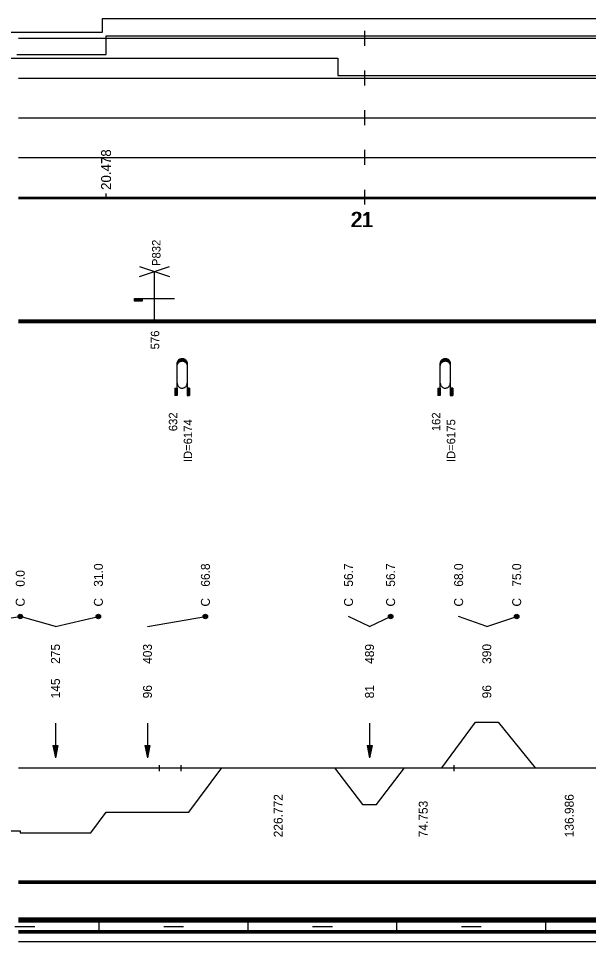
# Model space of a CAD drawing. Extents: x 2 to 10148, y 0 to 380.
# Drawn here: x 2328.7 to 2443.6, y 0 to 186 of the extents above; entities that cross this region are included whole.
import ezdxf

# ---------------------------------------------------------------- set-up
doc = ezdxf.new("R2010")
doc.units = 0
for name, color, linetype in [('CARA_S_OBJEKTY', 7, 'Continuous'), ('KRIV1_CARA', 7, 'Continuous'), ('KRIV1_TEXT', 7, 'Continuous'), ('OBJEKTY_TEXT', 7, 'Continuous'), ('OBJEKTY_TVAR', 7, 'Continuous'), ('RAM', 7, 'Continuous'), ('RYCHL_A', 7, 'Continuous'), ('RYCHL_B', 7, 'Continuous'), ('RYCHL_C', 7, 'Continuous'), ('RYCHL_RASTR', 7, 'Continuous'), ('RYCHL_STAN', 7, 'Continuous'), ('STAN_CARA', 7, 'Continuous'), ('STANIC_ZMEN_V', 7, 'Continuous')]:
    doc.layers.add(name, color=color, linetype=linetype)

msp = doc.modelspace()

# ---------------------------------------------------------------- linework, layer by layer
for p, q in [((2357.04, 35.51), (2357.04, 34.32)), ((2361.44, 35.51), (2361.44, 34.32)), ((2416.45, 35.51), (2416.45, 34.32))]:
    msp.add_line(p, q)
at = {"layer": 'CARA_S_OBJEKTY'}
for p, q in [((2328.7, 125.25), (3155.54, 125.25)), ((2328.7, 125), (3155.54, 125)), ((2328.7, 124.75), (3155.54, 124.75))]:
    msp.add_line(p, q, dxfattribs=at)
at = {"layer": 'KRIV1_CARA'}
for p, q in [((2414.03, 35), (2420.83, 44.23)), ((2420.83, 44.23), (2425.38, 44.23)), ((2425.38, 44.23), (2432.88, 35)), ((2328.7, 35), (3155.54, 35)), ((2363.04, 26.08), (2369.72, 35)), ((2392.4, 35), (2398.07, 27.64)), ((2400.88, 27.64), (2406.55, 35)), ((2343.26, 21.92), (2346.36, 26.08)), ((2346.36, 26.08), (2363.04, 26.08)), ((2398.07, 27.64), (2400.88, 27.64)), ((2300.64, 22.33), (2329.06, 22.33)), ((2329.06, 22.33), (2329.06, 21.92)), ((2329.06, 21.92), (2343.26, 21.92))]:
    msp.add_line(p, q, dxfattribs=at)
at = {"layer": 'KRIV1_TEXT'}
for p, q in [((2314.85, 63.5), (2329.06, 65.5)), ((2336.16, 63.5), (2329.06, 65.5)), ((2336.16, 63.5), (2344.81, 65.5)), ((2354.7, 63.5), (2366.38, 65.5)), ((2399.47, 63.5), (2395.23, 65.5)), ((2399.47, 63.5), (2403.72, 65.5)), ((2423.1, 63.5), (2417.43, 65.5)), ((2423.1, 63.5), (2429.13, 65.5)), ((2336.16, 44), (2336.16, 42.2)), ((2354.7, 44), (2354.7, 42.2)), ((2399.47, 44), (2399.47, 42.2)), ((2336.16, 42.2), (2336.16, 40)), ((2354.7, 42.2), (2354.7, 40)), ((2399.47, 42.2), (2399.47, 40)), ((2335.66, 39.5), (2336.16, 37)), ((2335.66, 39.5), (2336.66, 39.5)), ((2335.76, 39.5), (2336.16, 37.5)), ((2335.86, 39.5), (2336.16, 38)), ((2335.96, 39.5), (2336.16, 38.5)), ((2336.06, 39.5), (2336.16, 39)), ((2336.16, 40), (2336.16, 37)), ((2336.66, 39.5), (2336.16, 37)), ((2336.56, 39.5), (2336.16, 37.5)), ((2336.46, 39.5), (2336.16, 38)), ((2336.36, 39.5), (2336.16, 38.5)), ((2336.26, 39.5), (2336.16, 39)), ((2336.16, 39.5), (2336.16, 39.5)), ((2336.16, 39.5), (2336.16, 39.5)), ((2354.2, 39.5), (2354.7, 37)), ((2354.2, 39.5), (2355.2, 39.5)), ((2354.3, 39.5), (2354.7, 37.5)), ((2354.4, 39.5), (2354.7, 38)), ((2354.5, 39.5), (2354.7, 38.5)), ((2354.6, 39.5), (2354.7, 39)), ((2354.7, 40), (2354.7, 37)), ((2355.2, 39.5), (2354.7, 37)), ((2355.1, 39.5), (2354.7, 37.5)), ((2355, 39.5), (2354.7, 38)), ((2354.9, 39.5), (2354.7, 38.5)), ((2354.8, 39.5), (2354.7, 39)), ((2354.7, 39.5), (2354.7, 39.5)), ((2354.7, 39.5), (2354.7, 39.5)), ((2398.97, 39.5), (2399.47, 37)), ((2398.97, 39.5), (2399.97, 39.5)), ((2399.07, 39.5), (2399.47, 37.5)), ((2399.17, 39.5), (2399.47, 38)), ((2399.27, 39.5), (2399.47, 38.5)), ((2399.37, 39.5), (2399.47, 39)), ((2399.47, 40), (2399.47, 37)), ((2399.97, 39.5), (2399.47, 37)), ((2399.87, 39.5), (2399.47, 37.5)), ((2399.77, 39.5), (2399.47, 38)), ((2399.67, 39.5), (2399.47, 38.5)), ((2399.57, 39.5), (2399.47, 39)), ((2399.47, 39.5), (2399.47, 39.5)), ((2399.47, 39.5), (2399.47, 39.5))]:
    msp.add_line(p, q, dxfattribs=at)
for centre, radius in [((2329.06, 65.5), 0.45), ((2329.06, 65.5), 0.3), ((2329.06, 65.5), 0.15), ((2344.81, 65.5), 0.45), ((2344.81, 65.5), 0.3), ((2344.81, 65.5), 0.15), ((2366.38, 65.5), 0.45), ((2366.38, 65.5), 0.3), ((2366.38, 65.5), 0.15), ((2403.72, 65.5), 0.45), ((2403.72, 65.5), 0.3), ((2403.72, 65.5), 0.15), ((2429.13, 65.5), 0.45), ((2429.13, 65.5), 0.3), ((2429.13, 65.5), 0.15)]:
    msp.add_circle(centre, radius, dxfattribs=at)
at = {"layer": 'OBJEKTY_TVAR'}
for p, q in [((2353.13, 134), (2359.13, 136)), ((2353.13, 136), (2359.13, 134)), ((2356.13, 125), (2356.13, 135)), ((2352.12, 129.04), (2352.12, 129.54)), ((2352.12, 129.54), (2353.62, 129.54)), ((2353.62, 129.29), (2352.12, 129.29)), ((2353.62, 129.04), (2352.12, 129.04)), ((2353.62, 129.54), (2353.62, 129.04)), ((2353.62, 129.54), (2354.12, 129.54)), ((2354.12, 129.54), (2355.12, 129.54)), ((2355.12, 129.54), (2356.12, 129.54)), ((2356.12, 129.54), (2357.12, 129.54)), ((2357.12, 129.54), (2358.12, 129.54)), ((2358.12, 129.54), (2359.12, 129.54)), ((2359.12, 129.54), (2360.12, 129.54)), ((2360.88, 117.06), (2360.97, 117.18)), ((2360.97, 117.18), (2361.06, 117.26)), ((2361, 117.2), (2362.42, 117.2)), ((2361.05, 117.25), (2362.37, 117.25)), ((2361.06, 117.26), (2361.19, 117.35)), ((2361.11, 117.3), (2362.31, 117.3)), ((2361.18, 117.35), (2362.24, 117.35)), ((2361.19, 117.35), (2361.32, 117.42)), ((2361.27, 117.4), (2362.15, 117.4)), ((2361.32, 117.42), (2361.35, 117.43)), ((2361.35, 117.43), (2361.47, 117.47)), ((2361.4, 117.45), (2362.02, 117.45)), ((2361.47, 117.47), (2361.61, 117.49)), ((2361.61, 117.49), (2361.72, 117.5)), ((2361.72, 117.5), (2361.85, 117.49)), ((2361.85, 117.49), (2361.98, 117.46)), ((2361.98, 117.46), (2362.09, 117.43)), ((2362.09, 117.43), (2362.2, 117.37)), ((2362.2, 117.37), (2362.27, 117.32)), ((2362.27, 117.32), (2362.42, 117.21)), ((2362.42, 117.21), (2362.5, 117.11)), ((2413.91, 117.06), (2414, 117.18)), ((2414, 117.18), (2414.09, 117.26)), ((2414.03, 117.2), (2415.45, 117.2)), ((2414.08, 117.25), (2415.4, 117.25)), ((2414.09, 117.26), (2414.22, 117.35)), ((2414.14, 117.3), (2415.34, 117.3)), ((2414.21, 117.35), (2415.27, 117.35)), ((2414.22, 117.35), (2414.35, 117.42)), ((2414.3, 117.4), (2415.18, 117.4)), ((2414.35, 117.42), (2414.38, 117.43)), ((2414.38, 117.43), (2414.5, 117.47)), ((2414.43, 117.45), (2415.05, 117.45)), ((2414.5, 117.47), (2414.64, 117.49)), ((2414.64, 117.49), (2414.75, 117.5)), ((2414.75, 117.5), (2414.88, 117.49)), ((2414.88, 117.49), (2415.01, 117.46)), ((2415.01, 117.46), (2415.12, 117.43)), ((2415.12, 117.43), (2415.23, 117.37)), ((2415.23, 117.37), (2415.3, 117.32)), ((2415.3, 117.32), (2415.45, 117.21)), ((2415.45, 117.21), (2415.53, 117.11)), ((2360.71, 116.5), (2360.72, 116.65)), ((2360.71, 116.55), (2360.89, 116.55)), ((2360.71, 110), (2360.71, 116.5)), ((2360.71, 116.5), (2360.86, 116.5)), ((2360.71, 116.45), (2360.83, 116.45)), ((2360.71, 116.4), (2360.8, 116.4)), ((2360.71, 116.35), (2360.78, 116.35)), ((2360.71, 116.3), (2360.76, 116.3)), ((2360.71, 116.25), (2360.75, 116.25)), ((2360.71, 116.2), (2360.74, 116.2)), ((2360.71, 116.15), (2360.73, 116.15)), ((2360.71, 115.98), (2360.72, 116.13)), ((2360.71, 116.1), (2360.72, 116.1)), ((2360.72, 116.65), (2360.76, 116.81)), ((2360.72, 116.65), (2360.97, 116.65)), ((2360.72, 116.6), (2360.93, 116.6)), ((2360.72, 116.13), (2360.76, 116.28)), ((2360.73, 116.7), (2361.02, 116.7)), ((2360.74, 116.75), (2361.08, 116.75)), ((2360.76, 116.81), (2360.82, 116.95)), ((2360.76, 116.8), (2361.14, 116.8)), ((2360.76, 116.28), (2360.82, 116.43)), ((2360.77, 116.85), (2361.22, 116.85)), ((2360.79, 116.9), (2361.33, 116.9)), ((2360.82, 116.95), (2360.88, 117.06)), ((2360.82, 116.95), (2361.48, 116.95)), ((2360.82, 116.43), (2360.88, 116.53)), ((2360.84, 117), (2362.58, 117)), ((2360.87, 117.05), (2362.55, 117.05)), ((2360.88, 116.53), (2360.97, 116.65)), ((2360.91, 117.1), (2362.51, 117.1)), ((2360.95, 117.15), (2362.47, 117.15)), ((2360.97, 116.65), (2361.06, 116.74)), ((2361.06, 116.74), (2361.19, 116.83)), ((2361.19, 116.83), (2361.32, 116.9)), ((2361.32, 116.9), (2361.35, 116.91)), ((2361.35, 116.91), (2361.47, 116.95)), ((2361.47, 116.95), (2361.61, 116.97)), ((2361.61, 116.97), (2361.72, 116.98)), ((2361.72, 116.98), (2361.85, 116.97)), ((2361.85, 116.97), (2361.98, 116.94)), ((2361.94, 116.95), (2362.6, 116.95)), ((2361.98, 116.94), (2362.09, 116.9)), ((2362.09, 116.9), (2362.2, 116.85)), ((2362.09, 116.9), (2362.63, 116.9)), ((2362.2, 116.85), (2362.65, 116.85)), ((2362.2, 116.85), (2362.27, 116.8)), ((2362.27, 116.8), (2362.42, 116.68)), ((2362.28, 116.8), (2362.66, 116.8)), ((2362.34, 116.75), (2362.68, 116.75)), ((2362.4, 116.7), (2362.69, 116.7)), ((2362.42, 116.68), (2362.5, 116.59)), ((2362.45, 116.65), (2362.7, 116.65)), ((2362.49, 116.6), (2362.7, 116.6)), ((2362.5, 117.11), (2362.59, 116.98)), ((2362.5, 116.59), (2362.59, 116.46)), ((2362.53, 116.55), (2362.71, 116.55)), ((2362.56, 116.5), (2362.71, 116.5)), ((2362.59, 116.98), (2362.63, 116.89)), ((2362.59, 116.46), (2362.63, 116.37)), ((2362.59, 116.45), (2362.71, 116.45)), ((2362.62, 116.4), (2362.71, 116.4)), ((2362.63, 116.89), (2362.67, 116.77)), ((2362.63, 116.37), (2362.67, 116.24)), ((2362.64, 116.35), (2362.71, 116.35)), ((2362.66, 116.3), (2362.71, 116.3)), ((2362.67, 116.77), (2362.7, 116.65)), ((2362.67, 116.25), (2362.71, 116.25)), ((2362.67, 116.24), (2362.7, 116.13)), ((2362.68, 116.2), (2362.71, 116.2)), ((2362.69, 116.15), (2362.71, 116.15)), ((2362.7, 116.65), (2362.71, 116.56)), ((2362.7, 116.13), (2362.71, 116.03)), ((2362.7, 116.1), (2362.71, 116.1)), ((2362.71, 116.56), (2362.71, 116.5)), ((2362.71, 116.5), (2362.71, 110)), ((2362.71, 116.03), (2362.71, 115.98)), ((2413.74, 116.5), (2413.75, 116.65)), ((2413.74, 116.55), (2413.92, 116.55)), ((2413.74, 110), (2413.74, 116.5)), ((2413.74, 116.5), (2413.89, 116.5)), ((2413.74, 116.45), (2413.86, 116.45)), ((2413.74, 116.4), (2413.83, 116.4)), ((2413.74, 116.35), (2413.81, 116.35)), ((2413.74, 116.3), (2413.79, 116.3)), ((2413.74, 116.25), (2413.78, 116.25)), ((2413.74, 116.2), (2413.77, 116.2)), ((2413.74, 116.15), (2413.76, 116.15)), ((2413.74, 115.98), (2413.75, 116.13)), ((2413.74, 116.1), (2413.75, 116.1)), ((2413.75, 116.65), (2413.79, 116.81)), ((2413.75, 116.65), (2414, 116.65)), ((2413.75, 116.6), (2413.96, 116.6)), ((2413.75, 116.13), (2413.79, 116.28)), ((2413.76, 116.7), (2414.05, 116.7)), ((2413.77, 116.75), (2414.11, 116.75)), ((2413.79, 116.81), (2413.85, 116.95)), ((2413.79, 116.8), (2414.17, 116.8)), ((2413.79, 116.28), (2413.85, 116.43)), ((2413.8, 116.85), (2414.25, 116.85)), ((2413.82, 116.9), (2414.36, 116.9)), ((2413.85, 116.95), (2413.91, 117.06)), ((2413.85, 116.95), (2414.51, 116.95)), ((2413.85, 116.43), (2413.91, 116.53)), ((2413.87, 117), (2415.61, 117)), ((2413.9, 117.05), (2415.58, 117.05)), ((2413.91, 116.53), (2414, 116.65)), ((2413.94, 117.1), (2415.54, 117.1)), ((2413.98, 117.15), (2415.5, 117.15)), ((2414, 116.65), (2414.09, 116.74)), ((2414.09, 116.74), (2414.22, 116.83)), ((2414.22, 116.83), (2414.35, 116.9)), ((2414.35, 116.9), (2414.38, 116.91)), ((2414.38, 116.91), (2414.5, 116.95)), ((2414.5, 116.95), (2414.64, 116.97)), ((2414.64, 116.97), (2414.75, 116.98)), ((2414.75, 116.98), (2414.88, 116.97)), ((2414.88, 116.97), (2415.01, 116.94)), ((2414.97, 116.95), (2415.63, 116.95)), ((2415.01, 116.94), (2415.12, 116.9)), ((2415.12, 116.9), (2415.23, 116.85)), ((2415.12, 116.9), (2415.66, 116.9)), ((2415.23, 116.85), (2415.68, 116.85)), ((2415.23, 116.85), (2415.3, 116.8)), ((2415.3, 116.8), (2415.45, 116.68)), ((2415.31, 116.8), (2415.69, 116.8)), ((2415.37, 116.75), (2415.71, 116.75)), ((2415.43, 116.7), (2415.72, 116.7)), ((2415.45, 116.68), (2415.53, 116.59)), ((2415.48, 116.65), (2415.73, 116.65)), ((2415.52, 116.6), (2415.73, 116.6)), ((2415.53, 117.11), (2415.62, 116.98)), ((2415.53, 116.59), (2415.62, 116.46)), ((2415.56, 116.55), (2415.74, 116.55)), ((2415.59, 116.5), (2415.74, 116.5)), ((2415.62, 116.98), (2415.66, 116.89)), ((2415.62, 116.46), (2415.66, 116.37)), ((2415.62, 116.45), (2415.74, 116.45)), ((2415.65, 116.4), (2415.74, 116.4)), ((2415.66, 116.89), (2415.7, 116.77)), ((2415.66, 116.37), (2415.7, 116.24)), ((2415.67, 116.35), (2415.74, 116.35)), ((2415.69, 116.3), (2415.74, 116.3)), ((2415.7, 116.77), (2415.73, 116.65)), ((2415.7, 116.25), (2415.74, 116.25)), ((2415.7, 116.24), (2415.73, 116.13)), ((2415.71, 116.2), (2415.74, 116.2)), ((2415.72, 116.15), (2415.74, 116.15)), ((2415.73, 116.65), (2415.74, 116.56)), ((2415.73, 116.13), (2415.74, 116.03)), ((2415.73, 116.1), (2415.74, 116.1)), ((2415.74, 116.56), (2415.74, 116.5)), ((2415.74, 116.5), (2415.74, 110)), ((2415.74, 116.03), (2415.74, 115.98)), ((2360.71, 112.5), (2360.72, 112.35)), ((2360.72, 112.35), (2360.76, 112.2)), ((2360.76, 112.2), (2360.82, 112.05)), ((2360.82, 112.05), (2360.88, 111.95)), ((2360.88, 111.95), (2360.97, 111.83)), ((2360.97, 111.83), (2361.06, 111.74)), ((2361.06, 111.74), (2361.19, 111.65)), ((2361.19, 111.65), (2361.32, 111.58)), ((2362.09, 111.58), (2362.2, 111.63)), ((2362.2, 111.63), (2362.27, 111.68)), ((2362.27, 111.68), (2362.42, 111.8)), ((2362.42, 111.8), (2362.5, 111.9)), ((2362.5, 111.9), (2362.59, 112.02)), ((2362.59, 112.02), (2362.63, 112.11)), ((2362.63, 112.11), (2362.67, 112.24)), ((2362.67, 112.24), (2362.7, 112.35)), ((2362.7, 112.35), (2362.71, 112.45)), ((2362.71, 112.45), (2362.71, 112.5)), ((2413.74, 112.5), (2413.75, 112.35)), ((2413.75, 112.35), (2413.79, 112.2)), ((2413.79, 112.2), (2413.85, 112.05)), ((2413.85, 112.05), (2413.91, 111.95)), ((2413.91, 111.95), (2414, 111.83)), ((2414, 111.83), (2414.09, 111.74)), ((2414.09, 111.74), (2414.22, 111.65)), ((2414.22, 111.65), (2414.35, 111.58)), ((2415.12, 111.58), (2415.23, 111.63)), ((2415.23, 111.63), (2415.3, 111.68)), ((2415.3, 111.68), (2415.45, 111.8)), ((2415.45, 111.8), (2415.53, 111.9)), ((2415.53, 111.9), (2415.62, 112.02)), ((2415.62, 112.02), (2415.66, 112.11)), ((2415.66, 112.11), (2415.7, 112.24)), ((2415.7, 112.24), (2415.73, 112.35)), ((2415.73, 112.35), (2415.74, 112.45)), ((2415.74, 112.45), (2415.74, 112.5)), ((2360.21, 111.5), (2360.71, 111.5)), ((2360.21, 111.5), (2360.21, 110)), ((2360.71, 110), (2360.21, 110)), ((2360.26, 111.5), (2360.26, 110)), ((2360.31, 111.5), (2360.31, 110)), ((2360.36, 111.5), (2360.36, 110)), ((2360.41, 111.5), (2360.41, 110)), ((2360.46, 111.5), (2360.46, 110)), ((2360.51, 111.5), (2360.51, 110)), ((2360.56, 111.5), (2360.56, 110)), ((2360.61, 111.5), (2360.61, 110)), ((2360.66, 111.5), (2360.66, 110)), ((2361.32, 111.58), (2361.35, 111.57)), ((2361.35, 111.57), (2361.47, 111.53)), ((2361.47, 111.53), (2361.61, 111.51)), ((2361.61, 111.51), (2361.72, 111.5)), ((2361.72, 111.5), (2361.85, 111.51)), ((2361.85, 111.51), (2361.98, 111.54)), ((2361.98, 111.54), (2362.09, 111.58)), ((2363.21, 111.5), (2362.71, 111.5)), ((2362.71, 110), (2363.21, 110)), ((2362.76, 111.5), (2362.76, 110)), ((2362.81, 111.5), (2362.81, 110)), ((2362.86, 111.5), (2362.86, 110)), ((2362.91, 111.5), (2362.91, 110)), ((2362.96, 111.5), (2362.96, 110)), ((2363.01, 111.5), (2363.01, 110)), ((2363.06, 111.5), (2363.06, 110)), ((2363.11, 111.5), (2363.11, 110)), ((2363.16, 111.5), (2363.16, 110)), ((2363.21, 111.5), (2363.21, 110)), ((2413.24, 111.5), (2413.74, 111.5)), ((2413.24, 111.5), (2413.24, 110)), ((2413.74, 110), (2413.24, 110)), ((2413.29, 111.5), (2413.29, 110)), ((2413.34, 111.5), (2413.34, 110)), ((2413.39, 111.5), (2413.39, 110)), ((2413.44, 111.5), (2413.44, 110)), ((2413.49, 111.5), (2413.49, 110)), ((2413.54, 111.5), (2413.54, 110)), ((2413.59, 111.5), (2413.59, 110)), ((2413.64, 111.5), (2413.64, 110)), ((2413.69, 111.5), (2413.69, 110)), ((2414.35, 111.58), (2414.38, 111.57)), ((2414.38, 111.57), (2414.5, 111.53)), ((2414.5, 111.53), (2414.64, 111.51)), ((2414.64, 111.51), (2414.75, 111.5)), ((2414.75, 111.5), (2414.88, 111.51)), ((2414.88, 111.51), (2415.01, 111.54)), ((2415.01, 111.54), (2415.12, 111.58)), ((2416.24, 111.5), (2415.74, 111.5)), ((2415.74, 110), (2416.24, 110)), ((2415.79, 111.5), (2415.79, 110)), ((2415.84, 111.5), (2415.84, 110)), ((2415.89, 111.5), (2415.89, 110)), ((2415.94, 111.5), (2415.94, 110)), ((2415.99, 111.5), (2415.99, 110)), ((2416.04, 111.5), (2416.04, 110)), ((2416.09, 111.5), (2416.09, 110)), ((2416.14, 111.5), (2416.14, 110)), ((2416.19, 111.5), (2416.19, 110)), ((2416.24, 111.5), (2416.24, 110))]:
    msp.add_line(p, q, dxfattribs=at)
at = {"layer": 'RAM'}
for p, q in [((2328.7, 4.75), (3155.54, 4.75)), ((2328.7, 4.5), (3155.54, 4.5)), ((2328.7, 4.25), (3155.54, 4.25)), ((2328.7, 4), (3155.54, 4)), ((2345, 2), (2345, 4)), ((2375, 2), (2375, 4)), ((2405, 2), (2405, 4)), ((2435, 2), (2435, 4)), ((2328, 3), (2332, 3)), ((2328.7, 2.25), (3155.54, 2.25)), ((2328.7, 2), (3155.54, 2)), ((2358, 3), (2362, 3)), ((2388, 3), (2392, 3)), ((2418, 3), (2422, 3)), ((2328.7, 1.75), (3155.54, 1.75)), ((2328.7, 0), (3155.54, 0))]:
    msp.add_line(p, q, dxfattribs=at)
at = {"layer": 'RYCHL_A'}
for p, q in [((2218.55, 178), (2329.15, 178)), ((2329.15, 178), (2393.05, 178)), ((2393.05, 178), (2393.05, 174.5)), ((2393.05, 174.5), (3156.9, 174.5))]:
    msp.add_line(p, q, dxfattribs=at)
at = {"layer": 'RYCHL_B'}
for p, q in [((2346.36, 178.75), (2346.36, 182.5)), ((2346.36, 182.5), (2815.47, 182.5)), ((2328.4, 178.75), (2346.36, 178.75))]:
    msp.add_line(p, q, dxfattribs=at)
at = {"layer": 'RYCHL_C'}
for p, q in [((2345.61, 183.25), (2345.61, 186)), ((2345.61, 186), (2595.01, 186)), ((2324.82, 183.25), (2345.61, 183.25))]:
    msp.add_line(p, q, dxfattribs=at)
at = {"layer": 'RYCHL_RASTR'}
for p, q in [((2398.55, 180.5), (2398.55, 183.5)), ((2328.7, 182), (3155.54, 182)), ((2398.55, 172.5), (2398.55, 175.5)), ((2328.7, 174), (3155.54, 174)), ((2398.55, 164.5), (2398.55, 167.5)), ((2328.7, 166), (3155.54, 166)), ((2398.55, 156.5), (2398.55, 159.5)), ((2328.7, 158), (3155.54, 158)), ((2398.55, 148.5), (2398.55, 151.5)), ((2328.7, 150), (3155.54, 150)), ((2328.7, 149.75), (3155.54, 149.75))]:
    msp.add_line(p, q, dxfattribs=at)
at = {"layer": 'STAN_CARA'}
for p, q in [((2328.7, 12.25), (2797.05, 12.25)), ((2328.7, 12), (2797.05, 12)), ((2328.7, 12), (2797.05, 12)), ((2328.7, 11.75), (2797.05, 11.75))]:
    msp.add_line(p, q, dxfattribs=at)
at = {"layer": 'STANIC_ZMEN_V'}
msp.add_line((2346.36, 150), (2346.36, 150.75), dxfattribs=at)

# ---------------------------------------------------------------- texts
at = {"layer": 'KRIV1_TEXT'}
for s, p in [('0.0', (2329.96, 71.5)), ('0.0', (2329.96, 71.5)), ('31.0', (2345.71, 71.5)), ('66.8', (2367.28, 71.5)), ('56.7', (2396.13, 71.5)), ('56.7', (2404.62, 71.5)), ('68.0', (2418.33, 71.5)), ('75.0', (2430.03, 71.5)), ('C', (2329.96, 67.5)), ('C', (2329.96, 67.5)), ('C', (2345.71, 67.5)), ('C', (2367.28, 67.5)), ('C', (2396.13, 67.5)), ('C', (2404.62, 67.5)), ('C', (2418.33, 67.5)), ('C', (2430.03, 67.5)), ('275', (2337.06, 55.95)), ('403', (2355.6, 55.95)), ('489', (2400.37, 55.95)), ('390', (2424, 55.95)), ('145', (2337.06, 49)), ('96', (2355.6, 49)), ('81', (2400.37, 49)), ('96', (2424, 49)), ('226.772', (2381.96, 21)), ('74.753', (2411.19, 21)), ('136.986', (2440.63, 21))]:
    msp.add_text(s, height=1.8, rotation=90, dxfattribs=at).set_placement(p)
at = {"layer": 'OBJEKTY_TEXT'}
for s, p in [('P832', (2357.33, 136.11)), ('576', (2357.08, 119.32)), ('632', (2360.71, 102.83)), ('162', (2413.74, 102.83)), ('ID=6174', (2363.71, 96.59)), ('ID=6175', (2416.74, 96.59))]:
    msp.add_text(s, height=1.7, rotation=90, dxfattribs=at).set_placement(p)
at = {"layer": 'RYCHL_STAN'}
for p in [(2395.61, 144), (2395.86, 144)]:
    msp.add_text('21', height=3, dxfattribs=at).set_placement(p)
at = {"layer": 'STANIC_ZMEN_V'}
msp.add_text('20.478', height=2, rotation=90, dxfattribs=at).set_placement((2347.36, 151.45))

doc.saveas('drawing.dxf')
